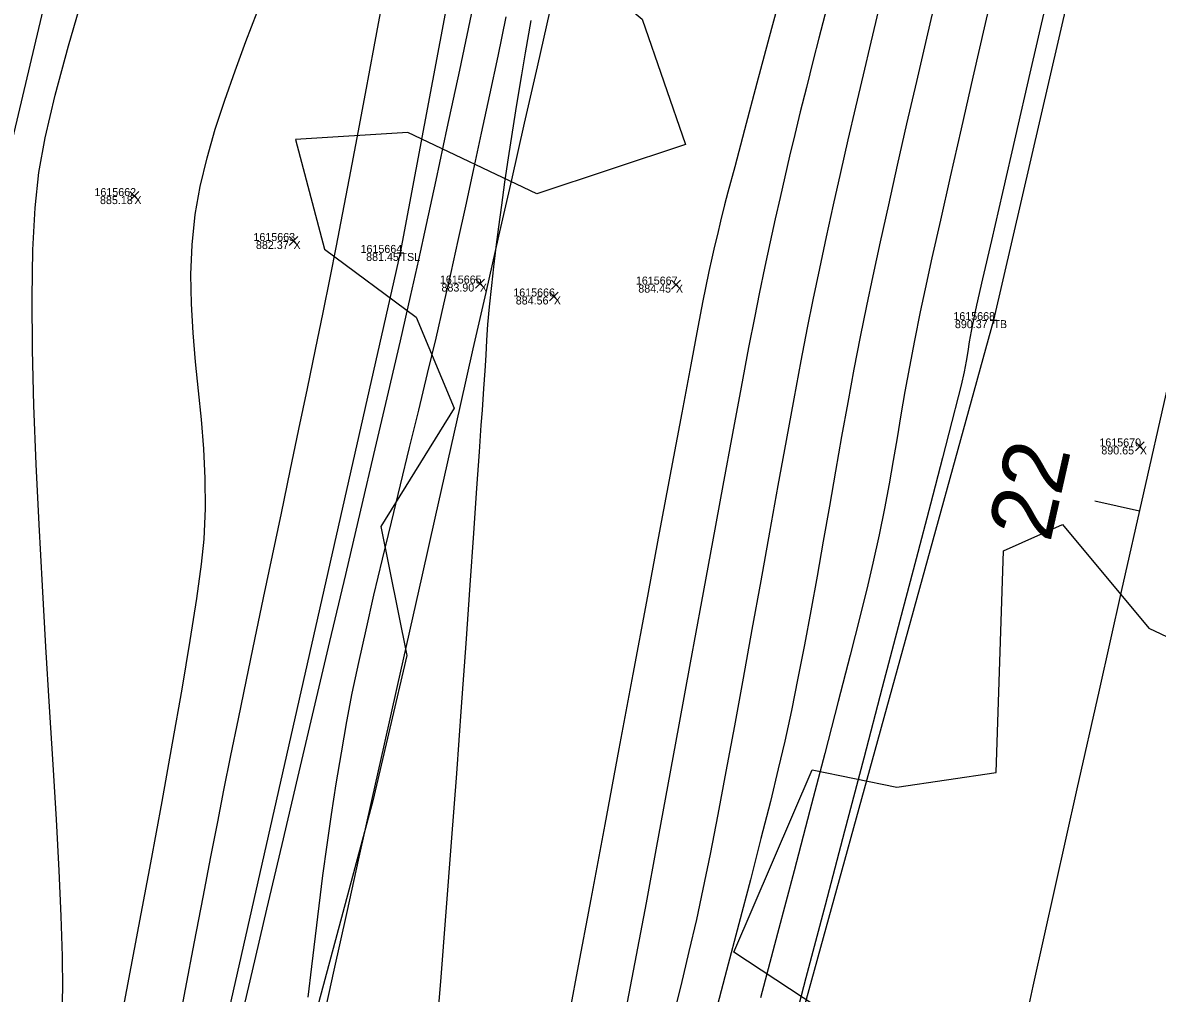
# Model space of a CAD drawing. Extents: x 1957117 to 1971063, y 701601 to 715861.
# Drawn here: x 1962829.51 to 1962879.14, y 704165.92 to 704208.38 of the extents above; entities that cross this region are included whole.
import ezdxf

# ---------------------------------------------------------------- set-up
doc = ezdxf.new("R2010")
doc.units = 0
for name, color, linetype in [('AP_X_Lights', 7, 'Continuous'), ('DT_X_Break_Line', 7, 'Continuous'), ('DT_X_Contour_Major', 7, 'Continuous'), ('DT_X_Contour_Minor', 7, 'Continuous'), ('DT_X_TIN_Hull', 7, 'Continuous'), ('GE_X_CL_20', 7, 'Continuous'), ('HY_X_Water_Edge', 7, 'Continuous'), ('PV_P_Drive', 7, 'Continuous'), ('PV_P_Shoulder', 7, 'Continuous'), ('RS_Raster1', 7, 'Continuous'), ('RW_X_Esmt_RR', 7, 'Continuous'), ('SC_Scratch1', 7, 'Continuous'), ('VG_X_Tree_Line_Rt', 7, 'Continuous')]:
    doc.layers.add(name, color=color, linetype=linetype)

msp = doc.modelspace()

# ---------------------------------------------------------------- linework, layer by layer
at = {"layer": 'AP_X_Lights'}
for p, q in [((1962834.201, 704200.602), (1962834.589, 704200.992)), ((1962834.201, 704200.992), (1962834.589, 704200.602)), ((1962841.159, 704198.636), (1962841.547, 704199.026)), ((1962841.159, 704199.026), (1962841.547, 704198.636)), ((1962849.315, 704196.775), (1962849.703, 704197.165)), ((1962849.315, 704197.165), (1962849.703, 704196.775)), ((1962857.887, 704196.73), (1962858.275, 704197.12)), ((1962857.887, 704197.12), (1962858.275, 704196.73)), ((1962852.546, 704196.21), (1962852.934, 704196.6)), ((1962852.546, 704196.6), (1962852.934, 704196.21)), ((1962878.179, 704189.65), (1962878.567, 704190.04)), ((1962878.179, 704190.04), (1962878.567, 704189.65))]:
    msp.add_line(p, q, dxfattribs=at)
at = {"layer": 'DT_X_Break_Line'}
for points in [[(1962730.818, 703457.798), (1962733.395, 703504.264), (1962741.916, 703605.02), (1962747.624, 703652.087), (1962756.592, 703704.666), (1962761.935, 703754.654), (1962770.271, 703804.276), (1962778.004, 703852.465), (1962787.236, 703902.544), (1962794.92, 703952.201), (1962805.163, 704000.74), (1962815.72, 704050.002), (1962825.218, 704099.5), (1962834.811, 704148.707), (1962846.035, 704198.31), (1962854.549, 704243.654), (1962868.069, 704295.231)], [(1962892.064, 704289.931), (1962881.011, 704234.451), (1962871.969, 704195.37), (1962858.193, 704145.387), (1962849.618, 704095.769), (1962840.196, 704046.83), (1962828.044, 703997.69), (1962822.426, 703949.671), (1962812.618, 703898.591), (1962803.468, 703849.395), (1962793.965, 703803.71), (1962788.733, 703751.727), (1962780.252, 703700.82), (1962774.948, 703651.755), (1962769.57, 703604.236), (1962761.597, 703549.082), (1962757.692, 703508.157), (1962753.044, 703454.513)]]:
    msp.add_lwpolyline(points, dxfattribs=at)
at = {"layer": 'DT_X_Contour_Major'}
for points in [[(1962862.989, 704210.831), (1962862.267, 704208.132), (1962861.625, 704205.731), (1962861.081, 704203.693), (1962860.652, 704202.084), (1962860.357, 704200.969), (1962860.213, 704200.414), (1962860.036, 704199.699), (1962859.893, 704199.118), (1962859.771, 704198.602), (1962859.654, 704198.085), (1962859.527, 704197.5), (1962859.374, 704196.78), (1962859.263, 704196.212), (1962859.045, 704195.066), (1962858.732, 704193.41), (1962858.338, 704191.313), (1962857.875, 704188.843), (1962857.355, 704186.069), (1962856.792, 704183.06), (1962856.198, 704179.884), (1962855.586, 704176.61), (1962854.968, 704173.307), (1962854.358, 704170.043), (1962853.768, 704166.886), (1962853.21, 704163.907)], [(1962862.989, 704210.831), (1962862.267, 704208.132), (1962861.625, 704205.731), (1962861.081, 704203.693), (1962860.652, 704202.084), (1962860.357, 704200.969), (1962860.213, 704200.414), (1962860.036, 704199.699), (1962859.893, 704199.118), (1962859.771, 704198.602), (1962859.654, 704198.085), (1962859.527, 704197.5), (1962859.374, 704196.78), (1962859.263, 704196.212), (1962859.045, 704195.066), (1962858.732, 704193.41), (1962858.338, 704191.313), (1962857.875, 704188.843), (1962857.355, 704186.069), (1962856.792, 704183.06), (1962856.198, 704179.884), (1962855.586, 704176.61), (1962854.968, 704173.307), (1962854.358, 704170.043), (1962853.768, 704166.886), (1962853.21, 704163.907)], [(1962874.245, 704209.13), (1962873.566, 704206.18), (1962872.933, 704203.43), (1962872.365, 704200.959), (1962871.88, 704198.847), (1962871.498, 704197.175), (1962871.236, 704196.021), (1962871.112, 704195.466), (1962870.997, 704194.887), (1962870.913, 704194.414), (1962870.843, 704193.995), (1962870.772, 704193.575), (1962870.683, 704193.104), (1962870.56, 704192.526), (1962870.432, 704192.014), (1962870.153, 704190.93), (1962869.74, 704189.342), (1962869.21, 704187.317), (1962868.583, 704184.923), (1962867.876, 704182.228), (1962867.107, 704179.299), (1962866.294, 704176.203), (1962865.455, 704173.007), (1962864.608, 704169.78), (1962863.771, 704166.589), (1962862.961, 704163.5)], [(1962874.245, 704209.13), (1962873.566, 704206.18), (1962872.933, 704203.43), (1962872.365, 704200.959), (1962871.88, 704198.847), (1962871.498, 704197.175), (1962871.236, 704196.021), (1962871.112, 704195.466), (1962870.997, 704194.887), (1962870.913, 704194.414), (1962870.843, 704193.995), (1962870.772, 704193.575), (1962870.683, 704193.104), (1962870.56, 704192.526), (1962870.432, 704192.014), (1962870.153, 704190.93), (1962869.74, 704189.342), (1962869.21, 704187.317), (1962868.583, 704184.923), (1962867.876, 704182.228), (1962867.107, 704179.299), (1962866.294, 704176.203), (1962865.455, 704173.007), (1962864.608, 704169.78), (1962863.771, 704166.589), (1962862.961, 704163.5)]]:
    msp.add_lwpolyline(points, dxfattribs=at)
at = {"layer": 'DT_X_Contour_Minor'}
for points in [[(1962872.163, 704210.737), (1962871.61, 704208.341), (1962871.071, 704205.994), (1962870.557, 704203.746), (1962870.079, 704201.646), (1962869.65, 704199.746), (1962869.28, 704198.093), (1962868.981, 704196.737), (1962868.765, 704195.729), (1962868.511, 704194.478), (1962868.293, 704193.327), (1962868.1, 704192.252), (1962867.924, 704191.227), (1962867.755, 704190.227), (1962867.585, 704189.227), (1962867.403, 704188.203), (1962867.201, 704187.13), (1962866.97, 704185.983), (1962866.7, 704184.736), (1962866.477, 704183.789), (1962866.14, 704182.432), (1962865.704, 704180.716), (1962865.183, 704178.691), (1962864.591, 704176.409), (1962863.942, 704173.921), (1962863.248, 704171.277), (1962862.526, 704168.529), (1962861.788, 704165.727)], [(1962872.163, 704210.737), (1962871.61, 704208.341), (1962871.071, 704205.994), (1962870.557, 704203.746), (1962870.079, 704201.646), (1962869.65, 704199.746), (1962869.28, 704198.093), (1962868.981, 704196.737), (1962868.765, 704195.729), (1962868.511, 704194.478), (1962868.293, 704193.327), (1962868.1, 704192.252), (1962867.924, 704191.227), (1962867.755, 704190.227), (1962867.585, 704189.227), (1962867.403, 704188.203), (1962867.201, 704187.13), (1962866.97, 704185.983), (1962866.7, 704184.736), (1962866.477, 704183.789), (1962866.14, 704182.432), (1962865.704, 704180.716), (1962865.183, 704178.691), (1962864.591, 704176.409), (1962863.942, 704173.921), (1962863.248, 704171.277), (1962862.526, 704168.529), (1962861.788, 704165.727)], [(1962831.225, 704164.973), (1962831.267, 704166.084), (1962831.255, 704167.537), (1962831.199, 704169.289), (1962831.106, 704171.299), (1962830.984, 704173.524), (1962830.841, 704175.923), (1962830.686, 704178.455), (1962830.526, 704181.077), (1962830.37, 704183.747), (1962830.225, 704186.424), (1962830.1, 704189.065), (1962830.003, 704191.629), (1962829.941, 704194.075), (1962829.923, 704196.36), (1962829.956, 704198.442), (1962830.05, 704200.28), (1962830.212, 704201.831), (1962830.487, 704203.342), (1962830.926, 704205.208), (1962831.507, 704207.377), (1962832.21, 704209.798)], [(1962831.225, 704164.973), (1962831.267, 704166.084), (1962831.255, 704167.537), (1962831.199, 704169.289), (1962831.106, 704171.299), (1962830.984, 704173.524), (1962830.841, 704175.923), (1962830.686, 704178.455), (1962830.526, 704181.077), (1962830.37, 704183.747), (1962830.225, 704186.424), (1962830.1, 704189.065), (1962830.003, 704191.629), (1962829.941, 704194.075), (1962829.923, 704196.36), (1962829.956, 704198.442), (1962830.05, 704200.28), (1962830.212, 704201.831), (1962830.487, 704203.342), (1962830.926, 704205.208), (1962831.507, 704207.377), (1962832.21, 704209.798)], [(1962836.226, 704163.929), (1962836.634, 704166.094), (1962837.028, 704168.176), (1962837.399, 704170.125), (1962837.739, 704171.892), (1962838.038, 704173.428), (1962838.311, 704174.809), (1962838.616, 704176.316), (1962838.946, 704177.929), (1962839.298, 704179.63), (1962839.666, 704181.399), (1962840.047, 704183.218), (1962840.435, 704185.066), (1962840.825, 704186.925), (1962841.213, 704188.775), (1962841.594, 704190.598), (1962841.964, 704192.373), (1962842.318, 704194.083), (1962842.651, 704195.707), (1962842.958, 704197.226), (1962843.235, 704198.622), (1962843.5, 704199.988), (1962843.802, 704201.575), (1962844.136, 704203.35), (1962844.497, 704205.279), (1962844.877, 704207.327), (1962845.272, 704209.462)], [(1962836.226, 704163.929), (1962836.634, 704166.094), (1962837.028, 704168.176), (1962837.399, 704170.125), (1962837.739, 704171.892), (1962838.038, 704173.428), (1962838.311, 704174.809), (1962838.616, 704176.316), (1962838.946, 704177.929), (1962839.298, 704179.63), (1962839.666, 704181.399), (1962840.047, 704183.218), (1962840.435, 704185.066), (1962840.825, 704186.925), (1962841.213, 704188.775), (1962841.594, 704190.598), (1962841.964, 704192.373), (1962842.318, 704194.083), (1962842.651, 704195.707), (1962842.958, 704197.226), (1962843.235, 704198.622), (1962843.5, 704199.988), (1962843.802, 704201.575), (1962844.136, 704203.35), (1962844.497, 704205.279), (1962844.877, 704207.327), (1962845.272, 704209.462)], [(1962869.474, 704209.598), (1962869.035, 704207.708), (1962868.6, 704205.817), (1962868.174, 704203.954), (1962867.765, 704202.145), (1962867.378, 704200.417), (1962867.02, 704198.797), (1962866.698, 704197.313), (1962866.417, 704195.992), (1962866.142, 704194.635), (1962865.869, 704193.224), (1962865.599, 704191.767), (1962865.33, 704190.276), (1962865.062, 704188.76), (1962864.793, 704187.229), (1962864.524, 704185.693), (1962864.253, 704184.163), (1962863.979, 704182.648), (1962863.701, 704181.159), (1962863.419, 704179.706), (1962863.133, 704178.298), (1962862.84, 704176.945), (1962862.561, 704175.746), (1962862.212, 704174.316), (1962861.802, 704172.686), (1962861.341, 704170.889), (1962860.837, 704168.955), (1962860.301, 704166.916), (1962859.742, 704164.804)], [(1962869.474, 704209.598), (1962869.035, 704207.708), (1962868.6, 704205.817), (1962868.174, 704203.954), (1962867.765, 704202.145), (1962867.378, 704200.417), (1962867.02, 704198.797), (1962866.698, 704197.313), (1962866.417, 704195.992), (1962866.142, 704194.635), (1962865.869, 704193.224), (1962865.599, 704191.767), (1962865.33, 704190.276), (1962865.062, 704188.76), (1962864.793, 704187.229), (1962864.524, 704185.693), (1962864.253, 704184.163), (1962863.979, 704182.648), (1962863.701, 704181.159), (1962863.419, 704179.706), (1962863.133, 704178.298), (1962862.84, 704176.945), (1962862.561, 704175.746), (1962862.212, 704174.316), (1962861.802, 704172.686), (1962861.341, 704170.889), (1962860.837, 704168.955), (1962860.301, 704166.916), (1962859.742, 704164.804)], [(1962833.535, 704163.298), (1962834.065, 704166.066), (1962834.594, 704168.859), (1962835.111, 704171.625), (1962835.606, 704174.311), (1962836.066, 704176.863), (1962836.48, 704179.23), (1962836.837, 704181.358), (1962837.125, 704183.195), (1962837.334, 704184.687), (1962837.45, 704185.783), (1962837.511, 704187.127), (1962837.498, 704188.443), (1962837.43, 704189.737), (1962837.324, 704191.016), (1962837.2, 704192.283), (1962837.074, 704193.546), (1962836.965, 704194.81), (1962836.891, 704196.08), (1962836.87, 704197.363), (1962836.92, 704198.663), (1962837.059, 704199.987), (1962837.277, 704201.221), (1962837.573, 704202.468), (1962837.933, 704203.726), (1962838.346, 704204.995), (1962838.798, 704206.273), (1962839.276, 704207.557), (1962839.767, 704208.847)], [(1962833.535, 704163.298), (1962834.065, 704166.066), (1962834.594, 704168.859), (1962835.111, 704171.625), (1962835.606, 704174.311), (1962836.066, 704176.863), (1962836.48, 704179.23), (1962836.837, 704181.358), (1962837.125, 704183.195), (1962837.334, 704184.687), (1962837.45, 704185.783), (1962837.511, 704187.127), (1962837.498, 704188.443), (1962837.43, 704189.737), (1962837.324, 704191.016), (1962837.2, 704192.283), (1962837.074, 704193.546), (1962836.965, 704194.81), (1962836.891, 704196.08), (1962836.87, 704197.363), (1962836.92, 704198.663), (1962837.059, 704199.987), (1962837.277, 704201.221), (1962837.573, 704202.468), (1962837.933, 704203.726), (1962838.346, 704204.995), (1962838.798, 704206.273), (1962839.276, 704207.557), (1962839.767, 704208.847)], [(1962849.2, 704209.086), (1962848.611, 704206.313), (1962848.068, 704203.765), (1962847.581, 704201.496), (1962847.162, 704199.559), (1962846.821, 704198.007), (1962846.461, 704196.403), (1962846.015, 704194.459), (1962845.497, 704192.222), (1962844.918, 704189.74), (1962844.29, 704187.063), (1962843.625, 704184.239), (1962842.936, 704181.315), (1962842.234, 704178.341), (1962841.531, 704175.365), (1962840.84, 704172.434), (1962840.173, 704169.598), (1962839.541, 704166.905), (1962838.957, 704164.404)], [(1962849.2, 704209.086), (1962848.611, 704206.313), (1962848.068, 704203.765), (1962847.581, 704201.496), (1962847.162, 704199.559), (1962846.821, 704198.007), (1962846.461, 704196.403), (1962846.015, 704194.459), (1962845.497, 704192.222), (1962844.918, 704189.74), (1962844.29, 704187.063), (1962843.625, 704184.239), (1962842.936, 704181.315), (1962842.234, 704178.341), (1962841.531, 704175.365), (1962840.84, 704172.434), (1962840.173, 704169.598), (1962839.541, 704166.905), (1962838.957, 704164.404)], [(1962864.681, 704209.05), (1962864.326, 704207.7), (1962864.081, 704206.745), (1962863.786, 704205.554), (1962863.521, 704204.478), (1962863.28, 704203.486), (1962863.056, 704202.551), (1962862.843, 704201.645), (1962862.635, 704200.736), (1962862.425, 704199.799), (1962862.207, 704198.802), (1962861.975, 704197.718), (1962861.722, 704196.517), (1962861.528, 704195.549), (1962861.263, 704194.173), (1962860.937, 704192.443), (1962860.559, 704190.414), (1962860.138, 704188.138), (1962859.684, 704185.672), (1962859.205, 704183.067), (1962858.712, 704180.379), (1962858.213, 704177.662), (1962857.717, 704174.97), (1962857.234, 704172.357), (1962856.773, 704169.877), (1962856.343, 704167.584), (1962855.953, 704165.532)], [(1962864.681, 704209.05), (1962864.326, 704207.7), (1962864.081, 704206.745), (1962863.786, 704205.554), (1962863.521, 704204.478), (1962863.28, 704203.486), (1962863.056, 704202.551), (1962862.843, 704201.645), (1962862.635, 704200.736), (1962862.425, 704199.799), (1962862.207, 704198.802), (1962861.975, 704197.718), (1962861.722, 704196.517), (1962861.528, 704195.549), (1962861.263, 704194.173), (1962860.937, 704192.443), (1962860.559, 704190.414), (1962860.138, 704188.138), (1962859.684, 704185.672), (1962859.205, 704183.067), (1962858.712, 704180.379), (1962858.213, 704177.662), (1962857.717, 704174.97), (1962857.234, 704172.357), (1962856.773, 704169.877), (1962856.343, 704167.584), (1962855.953, 704165.532)], [(1962866.94, 704208.942), (1962866.602, 704207.531), (1962866.267, 704206.109), (1962865.934, 704204.683), (1962865.606, 704203.255), (1962865.283, 704201.831), (1962864.966, 704200.414), (1962864.658, 704199.01), (1962864.359, 704197.622), (1962864.07, 704196.254), (1962863.824, 704195.039), (1962863.543, 704193.584), (1962863.233, 704191.926), (1962862.897, 704190.1), (1962862.542, 704188.141), (1962862.172, 704186.087), (1962861.792, 704183.972), (1962861.406, 704181.832), (1962861.021, 704179.703), (1962860.64, 704177.621), (1962860.269, 704175.62), (1962859.912, 704173.738), (1962859.575, 704172.009), (1962859.263, 704170.469), (1962858.98, 704169.155), (1962858.653, 704167.741), (1962858.292, 704166.253), (1962857.903, 704164.705)], [(1962866.94, 704208.942), (1962866.602, 704207.531), (1962866.267, 704206.109), (1962865.934, 704204.683), (1962865.606, 704203.255), (1962865.283, 704201.831), (1962864.966, 704200.414), (1962864.658, 704199.01), (1962864.359, 704197.622), (1962864.07, 704196.254), (1962863.824, 704195.039), (1962863.543, 704193.584), (1962863.233, 704191.926), (1962862.897, 704190.1), (1962862.542, 704188.141), (1962862.172, 704186.087), (1962861.792, 704183.972), (1962861.406, 704181.832), (1962861.021, 704179.703), (1962860.64, 704177.621), (1962860.269, 704175.62), (1962859.912, 704173.738), (1962859.575, 704172.009), (1962859.263, 704170.469), (1962858.98, 704169.155), (1962858.653, 704167.741), (1962858.292, 704166.253), (1962857.903, 704164.705)], [(1962850.647, 704208.637), (1962850.285, 704206.925), (1962849.924, 704205.225), (1962849.565, 704203.552), (1962849.214, 704201.923), (1962848.874, 704200.354), (1962848.547, 704198.861), (1962848.238, 704197.46), (1962847.922, 704196.063), (1962847.575, 704194.58), (1962847.204, 704193.031), (1962846.817, 704191.433), (1962846.419, 704189.804), (1962846.018, 704188.162), (1962845.62, 704186.525), (1962845.232, 704184.911), (1962844.86, 704183.338), (1962844.512, 704181.824), (1962844.194, 704180.386), (1962843.913, 704179.044), (1962843.675, 704177.814), (1962843.433, 704176.443), (1962843.209, 704175.088), (1962843.001, 704173.744), (1962842.808, 704172.408), (1962842.627, 704171.079), (1962842.457, 704169.752), (1962842.295, 704168.424), (1962842.138, 704167.092), (1962841.986, 704165.753)], [(1962850.647, 704208.637), (1962850.285, 704206.925), (1962849.924, 704205.225), (1962849.565, 704203.552), (1962849.214, 704201.923), (1962848.874, 704200.354), (1962848.547, 704198.861), (1962848.238, 704197.46), (1962847.922, 704196.063), (1962847.575, 704194.58), (1962847.204, 704193.031), (1962846.817, 704191.433), (1962846.419, 704189.804), (1962846.018, 704188.162), (1962845.62, 704186.525), (1962845.232, 704184.911), (1962844.86, 704183.338), (1962844.512, 704181.824), (1962844.194, 704180.386), (1962843.913, 704179.044), (1962843.675, 704177.814), (1962843.433, 704176.443), (1962843.209, 704175.088), (1962843.001, 704173.744), (1962842.808, 704172.408), (1962842.627, 704171.079), (1962842.457, 704169.752), (1962842.295, 704168.424), (1962842.138, 704167.092), (1962841.986, 704165.753)], [(1962851.738, 704208.475), (1962851.487, 704207.061), (1962851.323, 704206.104), (1962851.112, 704204.81), (1962850.92, 704203.599), (1962850.746, 704202.465), (1962850.588, 704201.4), (1962850.446, 704200.398), (1962850.318, 704199.452), (1962850.203, 704198.556), (1962850.1, 704197.702), (1962850.008, 704196.883), (1962849.913, 704195.949), (1962849.847, 704195.172), (1962849.799, 704194.488), (1962849.76, 704193.836), (1962849.721, 704193.151), (1962849.671, 704192.372), (1962849.601, 704191.435), (1962849.552, 704190.769), (1962849.472, 704189.613), (1962849.363, 704188.023), (1962849.228, 704186.057), (1962849.07, 704183.769), (1962848.891, 704181.216), (1962848.694, 704178.454), (1962848.482, 704175.539), (1962848.256, 704172.528), (1962848.021, 704169.477), (1962847.778, 704166.441), (1962847.53, 704163.477)], [(1962851.738, 704208.475), (1962851.487, 704207.061), (1962851.323, 704206.104), (1962851.112, 704204.81), (1962850.92, 704203.599), (1962850.746, 704202.465), (1962850.588, 704201.4), (1962850.446, 704200.398), (1962850.318, 704199.452), (1962850.203, 704198.556), (1962850.1, 704197.702), (1962850.008, 704196.883), (1962849.913, 704195.949), (1962849.847, 704195.172), (1962849.799, 704194.488), (1962849.76, 704193.836), (1962849.721, 704193.151), (1962849.671, 704192.372), (1962849.601, 704191.435), (1962849.552, 704190.769), (1962849.472, 704189.613), (1962849.363, 704188.023), (1962849.228, 704186.057), (1962849.07, 704183.769), (1962848.891, 704181.216), (1962848.694, 704178.454), (1962848.482, 704175.539), (1962848.256, 704172.528), (1962848.021, 704169.477), (1962847.778, 704166.441), (1962847.53, 704163.477)]]:
    msp.add_lwpolyline(points, dxfattribs=at)
at = {"layer": 'DT_X_TIN_Hull'}
msp.add_lwpolyline([(1962854.544, 704302.816), (1962839.463, 704247.251), (1962828.794, 704202.213), (1962815.745, 704150.832), (1962806.442, 704101.802), (1962788.018, 704003.247), (1962779.047, 703954.01), (1962770.927, 703904.936), (1962763.124, 703854.555), (1962754.385, 703805.324), (1962746.258, 703756.127), (1962738.677, 703706.86), (1962732.41, 703657.862), (1962724.468, 703607.498), (1962718.773, 703557.311), (1962703.306, 703409.414)], dxfattribs=at)
at = {"layer": 'GE_X_CL_20'}
msp.add_line((1962878.355, 704187.009), (1962876.404, 704187.451), dxfattribs=at)
msp.add_arc((1968466.781, 702923.066), 5729.578, 166.495347, 177.813939, dxfattribs=at)
at = {"layer": 'HY_X_Water_Edge'}
msp.add_spline([(1963191.723, 701994.048), (1963062.047, 702441.167), (1962863.491, 703169.356), (1962827.53, 703438.691), (1962823.213, 703537.412), (1962817.962, 703593.874), (1962817.97, 703697.316), (1962828.582, 703804.235), (1962836.461, 703844.734), (1962850.687, 703896.004), (1962867.251, 703938.846), (1962873.848, 703992.355), (1962884.135, 704091.371), (1962891.241, 704140.854), (1962897.382, 704180.529), (1962905.467, 704230.979), (1962943.949, 704328.022), (1962948.537, 704378.842), (1962964.114, 704426.264), (1963004.885, 704570.73), (1963042.054, 704716.522), (1963062.038, 704814.417), (1963072.171, 704860.237), (1963090.023, 704956.798), (1963107.066, 705031.783), (1963133.773, 705105.742), (1963148.685, 705206.74), (1963175.48, 705301.059), (1963191.635, 705353.417), (1963210.988, 705447.286), (1963219.532, 705497.27), (1963230.124, 705549.475), (1963251.052, 705591.159), (1963275.289, 705693.429), (1963292.982, 705784.032), (1963302.841, 705839.645), (1963335.126, 705936.766), (1963359.752, 706046.75), (1963389.133, 706177.299), (1963417.827, 706273.456), (1963475.868, 706451.902), (1963533.782, 706640.53), (1963553.86, 706696.984), (1963580.184, 706715.425), (1963609.172, 706718.73), (1963617.062, 706714.691), (1963619.447, 706694.678), (1963564.282, 706533.07), (1963531.853, 706395.229), (1963434.4, 706006.96), (1963354.09, 705679.186), (1963237.513, 705206.07), (1963167.369, 704892.962), (1963059.145, 704434.176), (1962907.914, 703908.742), (1962877.458, 703703.326), (1962898.357, 703412.121), (1962942.65, 703052.267), (1963048.963, 702674.866), (1963191.468, 702189.666), (1963245.396, 702019.832)], degree=3, dxfattribs=at)
at = {"layer": 'PV_P_Drive'}
for p, q in [((1962846.035, 704198.456), (1962846.035, 704198.164)), ((1962845.889, 704198.31), (1962846.181, 704198.31)), ((1962846.035, 704198.31), (1962846.035, 704198.31)), ((1962871.969, 704195.516), (1962871.969, 704195.224)), ((1962871.823, 704195.37), (1962872.115, 704195.37)), ((1962871.969, 704195.37), (1962871.969, 704195.37))]:
    msp.add_line(p, q, dxfattribs=at)
at = {"layer": 'RW_X_Esmt_RR'}
for radius, start, end in [(5759.578, 166.4953469, 172.9409494), (5699.578, 166.495347, 172.904425)]:
    msp.add_arc((1968466.781, 702923.066), radius, start, end, dxfattribs=at)
at = {"layer": 'VG_X_Tree_Line_Rt'}
for points in [[(1962857.546, 704232.274), (1962852.962, 704228.303), (1962848.754, 704225.323), (1962843.767, 704222.881), (1962842.193, 704217.586), (1962843.356, 704213.226), (1962849.12, 704212.063), (1962852.17, 704212.243), (1962856.611, 704208.539), (1962858.502, 704203.05), (1962851.998, 704200.9), (1962846.35, 704203.585), (1962841.447, 704203.277), (1962842.715, 704198.475), (1962846.724, 704195.493), (1962848.386, 704191.517), (1962845.175, 704186.341), (1962846.315, 704180.699), (1962844.831, 704174.346), (1962842.198, 704164.57)], [(1962867.283, 704163.333), (1962860.619, 704167.72), (1962864.048, 704175.697), (1962864.048, 704175.697), (1962867.747, 704174.945), (1962872.095, 704175.576), (1962872.404, 704185.28), (1962874.988, 704186.433), (1962878.766, 704181.9), (1962884.05, 704179.394), (1962890.283, 704177.056), (1962897.8, 704171.255), (1962897.8, 704171.255), (1962901.213, 704167.528), (1962907.844, 704168.667), (1962909.114, 704175.52), (1962910.599, 704184.799), (1962906.561, 704189.424), (1962908.34, 704195.974), (1962912.934, 704206.21), (1962921.118, 704207.728)]]:
    msp.add_lwpolyline(points, dxfattribs=at)

# ---------------------------------------------------------------- texts
at = {"layer": 'GE_X_CL_20'}
msp.add_text('22', height=2.8, rotation=77.2557, dxfattribs=at).set_placement((1962874.448, 704185.603))
at = {"layer": 'PV_P_Shoulder'}
for s, p in [('885.18', (1962832.891, 704200.447)), ('882.37', (1962839.713, 704198.481)), ('881.45', (1962844.531, 704197.96)), ('883.90', (1962847.828, 704196.62)), ('884.45', (1962856.436, 704196.575)), ('884.56', (1962851.076, 704196.055)), ('890.37', (1962870.285, 704195.02)), ('890.65', (1962876.689, 704189.495))]:
    msp.add_text(s, height=0.35, dxfattribs=at).set_placement(p)
at = {"layer": 'RS_Raster1'}
for s, p in [('1615662', (1962832.648, 704200.797)), ('1615663', (1962839.603, 704198.831)), ('1615664', (1962844.288, 704198.31)), ('1615665', (1962847.759, 704196.97)), ('1615667', (1962856.331, 704196.925)), ('1615666', (1962850.968, 704196.405)), ('1615668', (1962870.217, 704195.37)), ('1615670', (1962876.604, 704189.845))]:
    msp.add_text(s, height=0.35, dxfattribs=at).set_placement(p)
at = {"layer": 'SC_Scratch1'}
for s, p in [('X', (1962834.395, 704200.447)), ('X', (1962841.353, 704198.481)), ('TSL', (1962846.035, 704197.96)), ('X', (1962849.509, 704196.62)), ('X', (1962858.081, 704196.575)), ('X', (1962852.74, 704196.055)), ('TB', (1962871.969, 704195.02)), ('X', (1962878.373, 704189.495))]:
    msp.add_text(s, height=0.35, dxfattribs=at).set_placement(p)

doc.saveas('drawing.dxf')
